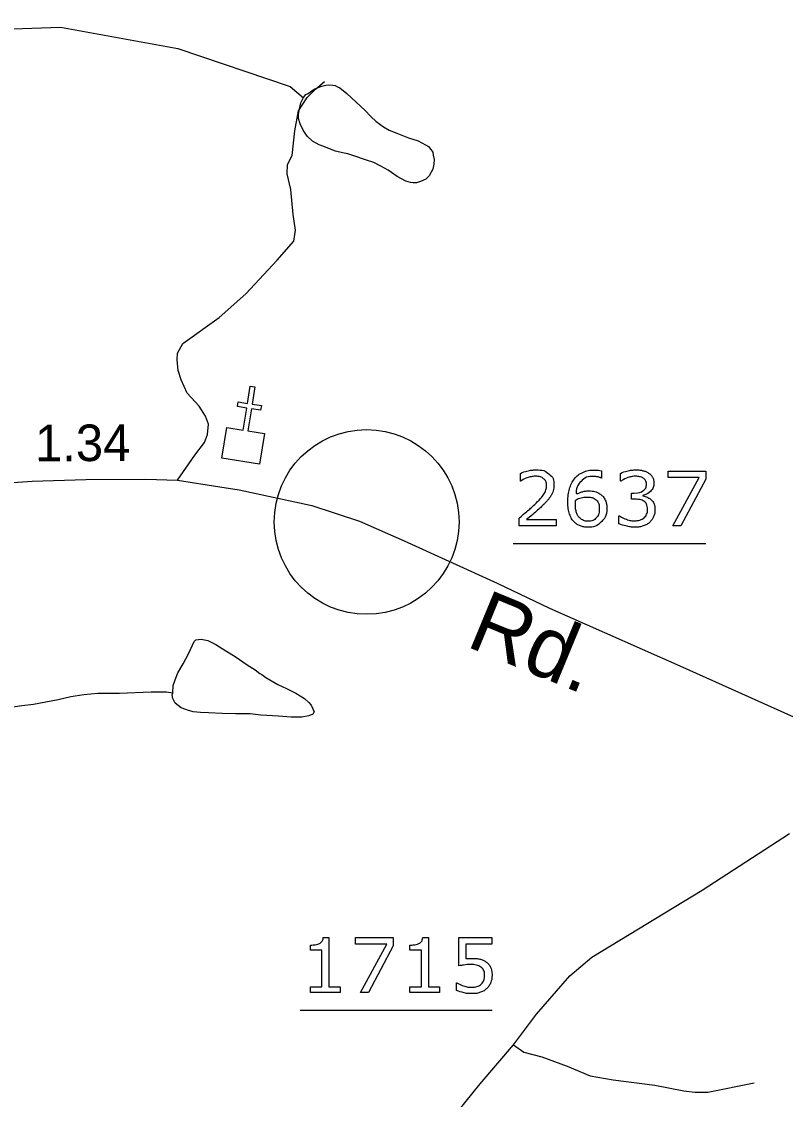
# Model space of a CAD drawing. Extents: x 2169602 to 2449496, y 721995 to 810662.
# Drawn here: x 2170408.8 to 2170470.8, y 724711.2 to 724798.7 of the extents above; entities that cross this region are included whole.
import ezdxf

# ---------------------------------------------------------------- set-up
doc = ezdxf.new("R2010")
doc.units = 0
doc.layers.add('Old_Level_1', color=7, linetype='Continuous')
doc.layers.add('Prop Shade Medium', color=7, linetype='Continuous')

msp = doc.modelspace()

# ---------------------------------------------------------------- linework, layer by layer
at = {"layer": 'Old_Level_1'}
for p, q in [((2170448.658, 724756.313), (2170464.284, 724756.313)), ((2170431.377, 724718.428), (2170446.955, 724718.428))]:
    msp.add_line(p, q, dxfattribs=at)
for points in [[(2170382.305, 724798.702), (2170390.953, 724797.515), (2170411.937, 724798.256), (2170421.445, 724796.502), (2170430.572, 724793.431), (2170431.646, 724792.518)], [(2170421.435, 724761.449), (2170422.843, 724763.498), (2170423.611, 724764.523), (2170423.868, 724765.163), (2170423.953, 724766.016), (2170423.697, 724766.657), (2170423.185, 724767.468), (2170422.203, 724768.535), (2170421.733, 724769.602), (2170421.477, 724770.37), (2170421.392, 724771.224), (2170421.435, 724771.779), (2170421.861, 724772.547), (2170424.807, 724774.681), (2170426.983, 724776.602), (2170429.502, 724779.334), (2170430.868, 724780.87), (2170430.996, 724781.767), (2170430.825, 724783.047), (2170430.612, 724785.053), (2170430.313, 724786.334), (2170430.355, 724787.102), (2170430.74, 724787.828), (2170430.953, 724789.834), (2170431.252, 724791.456), (2170431.935, 724792.523), (2170432.618, 724793.206), (2170433.343, 724793.846)], [(2170431.847, 724792.781), (2170432.032, 724792.868), (2170432.515, 724793.211), (2170432.841, 724793.353), (2170433.129, 724793.445), (2170433.46, 724793.55), (2170433.704, 724793.552), (2170434.035, 724793.55), (2170434.22, 724793.502), (2170434.415, 724793.405), (2170434.601, 724793.319), (2170435.171, 724792.848), (2170436.657, 724791.475), (2170437.125, 724791), (2170437.559, 724790.578), (2170438.134, 724790.153), (2170438.611, 724789.869), (2170439.23, 724789.631), (2170440.18, 724789.256), (2170440.945, 724789.025), (2170441.559, 724788.701), (2170441.798, 724788.558), (2170441.993, 724788.317), (2170442.134, 724788.084), (2170442.183, 724787.844), (2170442.242, 724787.508), (2170442.237, 724787.133), (2170442.144, 724786.703), (2170442.008, 724786.464), (2170441.857, 724786.179), (2170441.579, 724785.892), (2170441.15, 724785.706), (2170440.824, 724785.603), (2170440.541, 724785.606), (2170440.346, 724785.645), (2170439.966, 724785.741), (2170439.24, 724786.12), (2170438.528, 724786.633), (2170437.919, 724786.966), (2170437.349, 724787.245), (2170436.672, 724787.482), (2170435.819, 724787.765), (2170435.244, 724787.949), (2170434.825, 724788.042), (2170434.255, 724788.185), (2170433.636, 724788.414), (2170433.304, 724788.551), (2170432.914, 724788.696), (2170432.383, 724788.978), (2170431.959, 724789.4), (2170431.623, 724789.874), (2170431.389, 724790.401), (2170431.238, 724790.829), (2170431.243, 724791.157), (2170431.287, 724791.487), (2170431.423, 724792.113), (2170431.657, 724792.54), (2170431.847, 724792.781)], [(2170449.277, 724761.384), (2170449.247, 724761.384), (2170449.247, 724762.012)], [(2170455.828, 724762.21), (2170455.828, 724761.635), (2170455.798, 724761.635)], [(2170457.39, 724761.384), (2170457.36, 724761.384), (2170457.36, 724762.009)], [(2170464.284, 724761.529), (2170462.27, 724757.739), (2170461.628, 724757.739), (2170463.767, 724761.671), (2170461.235, 724761.671), (2170461.235, 724762.195), (2170464.284, 724762.195), (2170464.284, 724761.529)], [(2170404.916, 724761.065), (2170409.629, 724761.387), (2170413.981, 724761.521), (2170418.847, 724761.541), (2170421.435, 724761.449), (2170424.854, 724760.926), (2170426.432, 724760.663), (2170432.319, 724759.401), (2170436.203, 724758.12), (2170439.831, 724756.541), (2170447.371, 724753.099), (2170451.611, 724751.078), (2170456.073, 724749.08), (2170462.197, 724746.382), (2170471.417, 724742.242)], [(2170458.532, 724759.911), (2170458.263, 724759.911), (2170458.263, 724760.405), (2170458.472, 724760.405)], [(2170459.196, 724760.218), (2170459.196, 724760.176)], [(2170452.157, 724757.739), (2170449.138, 724757.739), (2170449.138, 724758.369)], [(2170449.758, 724758.256), (2170452.157, 724758.256), (2170452.157, 724757.739)], [(2170457.233, 724757.925), (2170457.233, 724758.55), (2170457.278, 724758.55)], [(2170421.053, 724744.16), (2170421.082, 724744.771), (2170421.233, 724745.25), (2170421.462, 724745.823), (2170421.896, 724746.539), (2170422.31, 724747.353), (2170422.642, 724748.064), (2170422.783, 724748.352), (2170422.924, 724748.493), (2170423.348, 724748.546), (2170423.88, 724748.447), (2170424.542, 724748.124), (2170425.356, 724747.606), (2170426.116, 724747.135), (2170427.071, 724746.47), (2170427.739, 724746.051), (2170428.119, 724745.762), (2170428.265, 724745.673), (2170428.587, 724745.43), (2170429.557, 724744.87), (2170430.268, 724744.541), (2170431.024, 724744.166), (2170431.74, 724743.739), (2170432.081, 724743.409), (2170432.261, 724743.179), (2170432.417, 724742.885), (2170432.51, 724742.65)], [(2170421.053, 724744.16), (2170420.522, 724744.249), (2170419.289, 724744.243), (2170416.716, 724744.13), (2170414.957, 724744.127), (2170413.831, 724744.027), (2170412.783, 724743.876), (2170411.736, 724743.63), (2170409.747, 724743.236), (2170408.792, 724743.14), (2170407.9, 724742.985), (2170406.787, 724743.009)], [(2170432.51, 724742.65), (2170432.417, 724742.461), (2170432.081, 724742.319), (2170431.506, 724742.223), (2170430.658, 724742.217), (2170429.61, 724742.307), (2170428.183, 724742.388), (2170427.33, 724742.478), (2170426.136, 724742.475), (2170425.039, 724742.515), (2170423.948, 724742.555), (2170423.29, 724742.598), (2170422.71, 724742.647), (2170422.237, 724742.785), (2170422.106, 724742.834), (2170421.726, 724742.968), (2170421.243, 724743.35), (2170421.053, 724743.726), (2170420.999, 724744.014), (2170421.053, 724744.16)], [(2170443.5, 724709.347), (2170445.98, 724712.437), (2170448.683, 724715.607), (2170450.553, 724718.087), (2170453.256, 724721.217), (2170455.045, 724722.721), (2170464.008, 724728.169), (2170471.081, 724732.762)], [(2170433.248, 724724.325), (2170433.712, 724724.325), (2170433.712, 724720.309), (2170434.622, 724720.309), (2170434.622, 724719.854)], [(2170438.926, 724723.645), (2170436.912, 724719.854), (2170436.27, 724719.854), (2170438.409, 724723.786), (2170435.877, 724723.786), (2170435.877, 724724.31), (2170438.926, 724724.31), (2170438.926, 724723.645)], [(2170441.325, 724724.325), (2170441.789, 724724.325), (2170441.789, 724720.309), (2170442.699, 724720.309), (2170442.699, 724719.854)], [(2170444.245, 724722.015), (2170444.245, 724724.31), (2170446.926, 724724.31), (2170446.926, 724723.786), (2170444.82, 724723.786), (2170444.82, 724722.602)], [(2170434.622, 724719.854), (2170432.21, 724719.854), (2170432.21, 724720.309), (2170433.137, 724720.309), (2170433.137, 724723.295), (2170432.21, 724723.295), (2170432.21, 724723.703)], [(2170442.699, 724719.854), (2170440.287, 724719.854), (2170440.287, 724720.309), (2170441.214, 724720.309), (2170441.214, 724723.295), (2170440.287, 724723.295), (2170440.287, 724723.703)], [(2170444.052, 724720.02), (2170444.052, 724720.651), (2170444.094, 724720.651)], [(2170448.683, 724715.607), (2170449.537, 724714.998), (2170451, 724714.632), (2170453.032, 724713.859), (2170454.902, 724713.087), (2170456.772, 724712.762), (2170460.146, 724712.315), (2170462.504, 724711.868), (2170463.398, 724711.746), (2170464.455, 724711.746), (2170468.216, 724712.518)]]:
    msp.add_lwpolyline(points, dxfattribs=at)
msp.add_lwpolyline([(2170425.419, 724765.746), (2170426.755, 724765.532), (2170427.044, 724767.319), (2170426.293, 724767.44), (2170426.354, 724767.815), (2170427.105, 724767.693), (2170427.333, 724769.104), (2170427.709, 724769.043), (2170427.48, 724767.633), (2170428.231, 724767.511), (2170428.171, 724767.136), (2170427.42, 724767.258), (2170427.131, 724765.471), (2170428.483, 724765.25), (2170428.079, 724762.752), (2170425.015, 724763.248)], close=True, dxfattribs=at)
for points in [[(2170449.138, 724758.369), (2170449.453, 724758.638), (2170449.769, 724758.908), (2170450.086, 724759.177), (2170450.359, 724759.443), (2170450.935, 724759.999), (2170451.148, 724760.327), (2170451.361, 724760.654), (2170451.361, 724761.034), (2170451.361, 724761.381), (2170451.131, 724761.577), (2170450.901, 724761.773), (2170450.49, 724761.773), (2170450.217, 724761.773), (2170449.899, 724761.677), (2170449.58, 724761.581), (2170449.277, 724761.384)], [(2170449.247, 724762.012), (2170449.46, 724762.116), (2170449.815, 724762.203), (2170450.17, 724762.29), (2170450.503, 724762.29), (2170451.189, 724762.29), (2170451.579, 724761.959), (2170451.968, 724761.629), (2170451.968, 724761.064), (2170451.968, 724760.809), (2170451.904, 724760.59), (2170451.839, 724760.37), (2170451.713, 724760.172), (2170451.597, 724759.987), (2170451.439, 724759.808), (2170451.282, 724759.628), (2170451.058, 724759.41), (2170450.737, 724759.096), (2170450.396, 724758.801), (2170450.054, 724758.507), (2170449.758, 724758.256)], [(2170456.261, 724759.183), (2170456.261, 724758.503), (2170455.814, 724758.074), (2170455.366, 724757.644), (2170454.717, 724757.644), (2170454.388, 724757.644), (2170454.119, 724757.746), (2170453.849, 724757.848), (2170453.643, 724758.049), (2170453.386, 724758.297), (2170453.247, 724758.707), (2170453.107, 724759.117), (2170453.107, 724759.695), (2170453.107, 724760.288), (2170453.235, 724760.746), (2170453.362, 724761.204), (2170453.64, 724761.56), (2170453.904, 724761.899), (2170454.32, 724762.089), (2170454.736, 724762.279), (2170455.289, 724762.279), (2170455.466, 724762.279), (2170455.586, 724762.264), (2170455.706, 724762.249), (2170455.828, 724762.21)], [(2170455.798, 724761.635), (2170455.715, 724761.68), (2170455.546, 724761.721), (2170455.377, 724761.762), (2170455.201, 724761.762), (2170454.558, 724761.762), (2170454.175, 724761.36), (2170453.793, 724760.957), (2170453.73, 724760.272), (2170453.981, 724760.425), (2170454.224, 724760.504), (2170454.468, 724760.584), (2170454.788, 724760.584), (2170455.072, 724760.584), (2170455.288, 724760.531), (2170455.505, 724760.479), (2170455.732, 724760.32), (2170455.995, 724760.138), (2170456.128, 724759.859), (2170456.261, 724759.581), (2170456.261, 724759.183)], [(2170457.36, 724762.009), (2170457.573, 724762.113), (2170457.928, 724762.201), (2170458.283, 724762.29), (2170458.616, 724762.29), (2170458.942, 724762.29), (2170459.191, 724762.23), (2170459.44, 724762.17), (2170459.64, 724762.038), (2170459.856, 724761.894), (2170459.967, 724761.691), (2170460.078, 724761.487), (2170460.078, 724761.215), (2170460.078, 724760.843), (2170459.815, 724760.566), (2170459.553, 724760.289), (2170459.196, 724760.218)], [(2170458.472, 724760.405), (2170458.928, 724760.405), (2170459.199, 724760.596), (2170459.47, 724760.786), (2170459.47, 724761.152), (2170459.47, 724761.314), (2170459.401, 724761.436), (2170459.332, 724761.557), (2170459.21, 724761.635), (2170459.081, 724761.713), (2170458.934, 724761.743), (2170458.787, 724761.773), (2170458.601, 724761.773), (2170458.316, 724761.773), (2170457.996, 724761.671), (2170457.675, 724761.569), (2170457.39, 724761.384)], [(2170455.654, 724759.157), (2170455.654, 724759.435), (2170455.572, 724759.617), (2170455.489, 724759.799), (2170455.301, 724759.933), (2170455.164, 724760.029), (2170454.996, 724760.059), (2170454.829, 724760.089), (2170454.647, 724760.089), (2170454.393, 724760.089), (2170454.175, 724760.029), (2170453.957, 724759.969), (2170453.727, 724759.844), (2170453.721, 724759.778), (2170453.718, 724759.717), (2170453.715, 724759.656), (2170453.715, 724759.563), (2170453.715, 724759.091), (2170453.812, 724758.818), (2170453.909, 724758.544), (2170454.079, 724758.386), (2170454.217, 724758.254), (2170454.377, 724758.193), (2170454.536, 724758.132), (2170454.725, 724758.132), (2170455.158, 724758.132), (2170455.406, 724758.396), (2170455.654, 724758.661), (2170455.654, 724759.157)], [(2170459.84, 724759.885), (2170459.983, 724759.756), (2170460.076, 724759.562), (2170460.169, 724759.367), (2170460.169, 724759.058), (2170460.169, 724758.753), (2170460.058, 724758.498), (2170459.947, 724758.244), (2170459.747, 724758.055), (2170459.522, 724757.845), (2170459.219, 724757.745), (2170458.915, 724757.644), (2170458.553, 724757.644), (2170458.182, 724757.644), (2170457.823, 724757.733), (2170457.464, 724757.821), (2170457.233, 724757.925)], [(2170457.278, 724758.55), (2170457.533, 724758.382), (2170457.877, 724758.272), (2170458.222, 724758.161), (2170458.542, 724758.161), (2170458.731, 724758.161), (2170458.944, 724758.224), (2170459.157, 724758.287), (2170459.289, 724758.41), (2170459.426, 724758.542), (2170459.494, 724758.701), (2170459.561, 724758.86), (2170459.561, 724759.103), (2170459.561, 724759.343), (2170459.485, 724759.501), (2170459.408, 724759.659), (2170459.273, 724759.749), (2170459.138, 724759.842), (2170458.946, 724759.876), (2170458.754, 724759.911), (2170458.532, 724759.911)], [(2170459.196, 724760.176), (2170459.34, 724760.152), (2170459.525, 724760.076), (2170459.711, 724759.999), (2170459.84, 724759.885)], [(2170432.21, 724723.703), (2170432.398, 724723.703), (2170432.614, 724723.734), (2170432.829, 724723.766), (2170432.94, 724723.825), (2170433.078, 724723.9), (2170433.157, 724724.015), (2170433.236, 724724.13), (2170433.248, 724724.325)], [(2170440.287, 724723.703), (2170440.475, 724723.703), (2170440.691, 724723.734), (2170440.906, 724723.766), (2170441.017, 724723.825), (2170441.155, 724723.9), (2170441.234, 724724.015), (2170441.313, 724724.13), (2170441.325, 724724.325)], [(2170444.82, 724722.602), (2170444.949, 724722.614), (2170445.084, 724722.62), (2170445.218, 724722.626), (2170445.317, 724722.626), (2170445.679, 724722.626), (2170445.952, 724722.565), (2170446.225, 724722.503), (2170446.452, 724722.347), (2170446.692, 724722.183), (2170446.823, 724721.922), (2170446.955, 724721.662), (2170446.955, 724721.269)], [(2170444.094, 724720.651), (2170444.34, 724720.495), (2170444.669, 724720.386), (2170444.998, 724720.276), (2170445.315, 724720.276), (2170445.528, 724720.276), (2170445.727, 724720.336), (2170445.926, 724720.396), (2170446.081, 724720.546), (2170446.213, 724720.675), (2170446.28, 724720.855), (2170446.348, 724721.035), (2170446.348, 724721.272), (2170446.348, 724721.503), (2170446.268, 724721.662), (2170446.189, 724721.821), (2170446.049, 724721.917), (2170445.893, 724722.031), (2170445.67, 724722.078), (2170445.447, 724722.124), (2170445.172, 724722.124), (2170444.909, 724722.124), (2170444.665, 724722.088), (2170444.422, 724722.051), (2170444.245, 724722.015)], [(2170446.955, 724721.269), (2170446.955, 724720.958), (2170446.841, 724720.673), (2170446.728, 724720.389), (2170446.53, 724720.194), (2170446.315, 724719.984), (2170446.017, 724719.872), (2170445.719, 724719.76), (2170445.327, 724719.76), (2170444.962, 724719.76), (2170444.624, 724719.836), (2170444.286, 724719.912), (2170444.052, 724720.02)]]:
    msp.add_open_spline(points, degree=3, dxfattribs=at)
at = {"layer": 'Prop Shade Medium'}
msp.add_circle((2170436.773, 724758.067), 7.5, dxfattribs=at)

# ---------------------------------------------------------------- texts
at = {"layer": 'Old_Level_1'}
for s, height, rotation, p in [('1.34', 2.9707, 0.23435, (2170409.873, 724762.989)), ('Rd.', 5, 337.57853, (2170444.716, 724748.017))]:
    msp.add_text(s, height=height, rotation=rotation, dxfattribs=at).set_placement(p)

doc.saveas('drawing.dxf')
